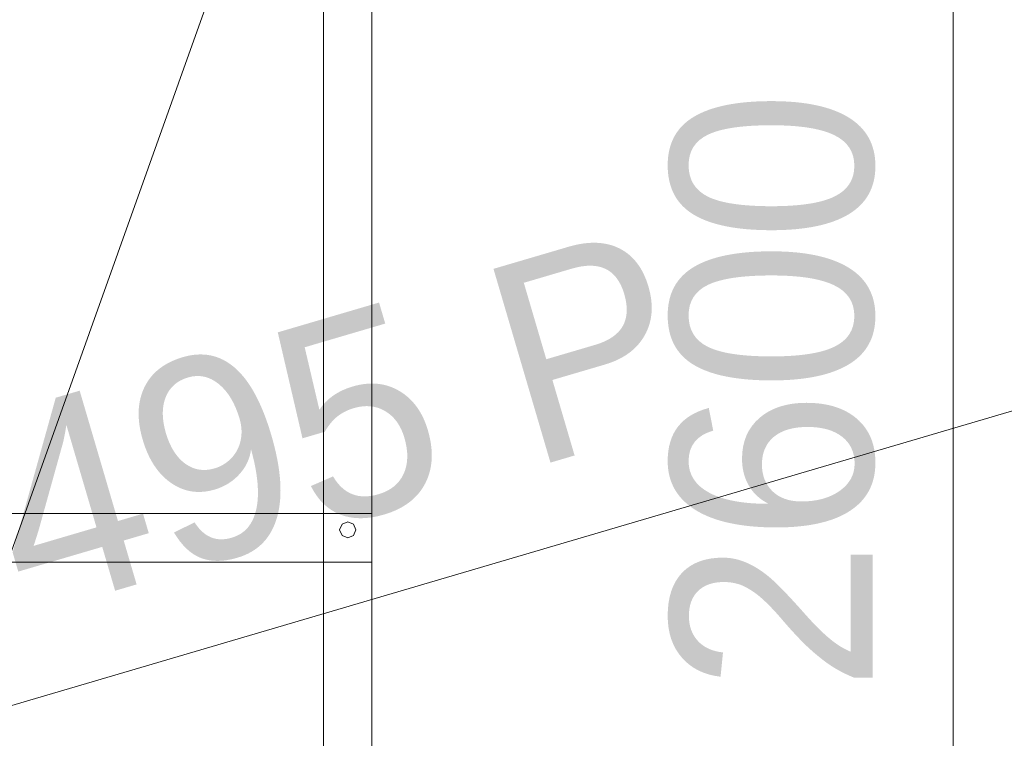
# Model space of a CAD drawing. Header units: millimetres. Extents: x -4395 to 65662, y -65530 to 6847.
# Tile 584 of 656: x 5494 to 6713, y 2442 to 3331. Entities that reach past the tile are written whole.
import ezdxf

# ---------------------------------------------------------------- set-up
doc = ezdxf.new("R2010")
doc.units = ezdxf.units.MM
doc.layers.add('COTAS_P', color=1, linetype='Continuous', lineweight=0)
doc.layers.add('lateral_dosificador', color=7, linetype='Continuous', lineweight=0)
doc.dimstyles.new('R19_100', dxfattribs={"dimtxt": 250, "dimasz": 150, "dimexe": 150, "dimexo": 80, "dimgap": 100, "dimtad": 1, "dimtih": 1, "dimtoh": 1, "dimdsep": 46, "dimcen": 0.09, "dimadec": 0, "dimazin": 0, "dimtfac": 1, "dimtdec": 4, "dimtofl": 0, "dimtmove": 0, "dimatfit": 3, "dimfxl": 1, "dimtolj": 1, "dimtzin": 0, "dimarcsym": 0})

# ---------------------------------------------------------------- blocks, each defined once
blk = doc.blocks.new('DIM_R33_1')
at = {"layer": 'COTAS_P'}
for p, q in [((796, 1103.4), (9904.9, 3783.4)), ((9904.9, 3783.4), (9748.3, 3784.2)), ((9904.9, 3783.4), (9773.7, 3697.9)), ((10158.9, 2920), (9904.9, 3783.4)), ((796, 1103.4), (927.2, 1188.9)), ((1050, 240), (796, 1103.4)), ((796, 1103.4), (952.6, 1102.6))]:
    blk.add_line(p, q, dxfattribs=at)
blk.add_text('9495 P', height=250, rotation=16.3948, dxfattribs=at).set_placement((5322.2, 2539.3))
blk = doc.blocks.new('DIM_R33_23')
at = {"layer": 'COTAS_P'}
for p, q in [((5950, 3800), (6650, 3800)), ((6650, 3800), (6605, 3650)), ((6650, 1200), (6650, 3800)), ((6650, 3800), (6695, 3650)), ((6650, 1200), (6605, 1350)), ((6650, 1200), (6695, 1350)), ((5950, 1200), (6650, 1200))]:
    blk.add_line(p, q, dxfattribs=at)
blk.add_text('2600 P', height=250, rotation=90, dxfattribs=at).set_placement((6550, 2500))

msp = doc.modelspace()

# ---------------------------------------------------------------- linework, layer by layer
at = {"layer": 'lateral_dosificador'}
for p, q in [((5870, 3760), (5870, 2200)), ((5870, 3760), (5870, 1220)), ((5930, 2200), (5930, 3760)), ((5930, 1220), (5930, 3760)), ((5850, 3700), (5350, 2300)), ((5870, 2720), (4330, 2720)), ((5870, 2660), (5870, 2720)), ((5930, 2720), (5870, 2720)), ((5930, 2660), (5930, 2720)), ((5900, 2710), (5892.929, 2707.071)), ((5907.071, 2707.071), (5900, 2710)), ((5892.929, 2707.071), (5890, 2700)), ((5890, 2700), (5892.929, 2692.929)), ((5910, 2700), (5907.071, 2707.071)), ((5907.071, 2692.929), (5910, 2700)), ((5892.929, 2692.929), (5900, 2690)), ((5900, 2690), (5907.071, 2692.929)), ((5870, 2660), (4330, 2660)), ((5930, 2660), (5870, 2660))]:
    msp.add_line(p, q, dxfattribs=at)

# ---------------------------------------------------------------- dimensions: what is measured, and where the dimension line sits
at = {"layer": 'COTAS_P'}
for p1, p2, distance, picture, middle in [((5950, 1200), (5950, 3800), -700, 'DIM_R33_23', (6650, 2500)), ((1050, 240), (10158.931, 2920), 900, 'DIM_R33_1', (5350.437, 2443.406))]:
    dim = msp.add_aligned_dim(p1=p1, p2=p2, distance=distance, text='<> P', dimstyle='R19_100', dxfattribs=at)
    dim.commit()
    dim.dimension.update_dxf_attribs({"geometry": picture, "text_midpoint": middle})

doc.saveas('drawing.dxf')
